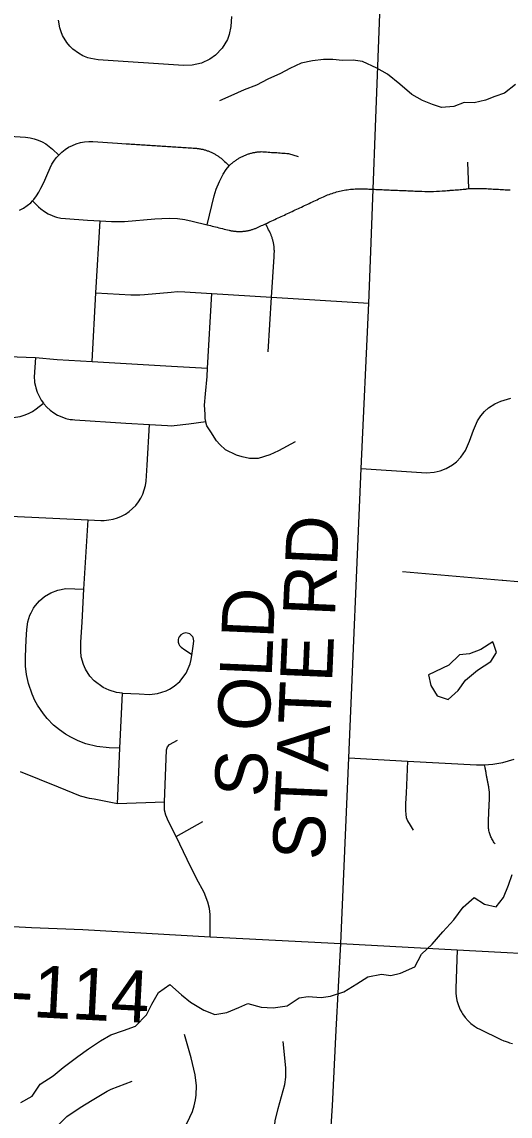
# Model space of a CAD drawing. Extents: x 114843 to 284848, y 317643 to 566895.
# Drawn here: x 206343 to 209155, y 463106 to 469407 of the extents above; entities that cross this region are included whole.
import ezdxf

# ---------------------------------------------------------------- set-up
doc = ezdxf.new("R2010")
doc.units = 0
for name, color, linetype in [('GM_X_County_Road', 7, 'Continuous'), ('GM_X_County_Road_Text', 7, 'Continuous'), ('GM_X_Minor_Lake', 7, 'Continuous'), ('GM_X_Minor_River', 7, 'Continuous'), ('GM_X_Township_Road', 7, 'Continuous'), ('GM_X_Township_Road_Text', 7, 'Continuous')]:
    doc.layers.add(name, color=color, linetype=linetype)

msp = doc.modelspace()

# ---------------------------------------------------------------- linework, layer by layer
at = {"layer": 'GM_X_County_Road'}
msp.add_line((208179.4, 464100.1), (208226.2, 465169), dxfattribs=at)
for points in [[(208226.2, 465169), (208296.5, 466836.1), (208340.2, 467787.6), (208350.7, 468035.3), (208366.6, 468443.4), (208380.2, 468800.5), (208409.9, 469605.9), (208470.2, 470868.7), (208496.4, 471376.3), (208519.8, 471827.6), (208527.2, 471955.4), (208533.4, 472039.1), (208538.6, 472079.9), (208558.6, 472199.9), (208743.6, 473015.8)], [(207659.4, 458964.6), (207726.2, 459207.2), (207833.7, 459520.8), (207878.8, 459716.5), (207915.8, 459840.2), (207944.6, 459930.7), (207957.5, 459995.7), (207965.9, 460064.2), (207999.1, 460567.2), (208022.7, 461076.6), (208041.3, 461432), (208068.9, 462031.5), (208081.4, 462405.1), (208089.6, 462520.3), (208131.4, 463165.4), (208152.7, 463601.6), (208179.4, 464100.1)]]:
    msp.add_lwpolyline(points, dxfattribs=at)
at = {"layer": 'GM_X_Minor_Lake'}
for points in [[(209062.3, 465816.1), (209055.1, 465838), (208985.6, 465793.3), (208919.8, 465768.7), (208864, 465762.2), (208802.5, 465703.6), (208685.1, 465646.5)], [(208685.1, 465646.5), (208697.6, 465586.6), (208734, 465526.8), (208798.1, 465505.4), (208855.7, 465557.9), (208897.1, 465616.4), (208966.6, 465675), (209044.1, 465723.8), (209075.6, 465776.1), (209062.3, 465816.1)]]:
    msp.add_lwpolyline(points, dxfattribs=at)
at = {"layer": 'GM_X_Minor_River'}
for points in [[(209186.4, 469045.8), (209122.9, 468997.2), (209067.1, 468976.7), (209013.3, 468956.2), (208947.5, 468941.6), (208889.6, 468943.1), (208829.8, 468920.5), (208759.9, 468913.9), (208707.8, 468931.5), (208649.7, 468955), (208589.5, 468988.5), (208519, 469047.9), (208448.6, 469105.3), (208386.4, 469140.8), (208304.2, 469180.1), (208250.2, 469187.6), (208190.2, 469185.1), (208134.2, 469190.6), (208080.3, 469190.1), (208016.4, 469183.6), (207950.6, 469169), (207886.9, 469138.4), (207833.2, 469109.9), (207759.6, 469077.2), (207693.9, 469042.6), (207624.2, 469016), (207546.5, 468981.3), (207480.9, 468952.7)], [(206337.8, 463183.5), (206403.4, 463220.1), (206448.8, 463290.6), (206524.3, 463337.3), (206581.9, 463385.8), (206665.3, 463448.6), (206726.8, 463493.2), (206796.4, 463539.9), (206856.1, 463574.4), (206927.8, 463599.1), (206997.5, 463623.7), (207060.9, 463688.4), (207092.4, 463750.7), (207129.8, 463817.1), (207195.3, 463863.7), (207261.8, 463804.2), (207314.1, 463762.7), (207390.4, 463715.3), (207454.5, 463691.8), (207524.3, 463702.5), (207592, 463731.1), (207643.8, 463753.6), (207721.9, 463734.2), (207789.9, 463728.8), (207871.7, 463741.6), (207939.2, 463786.2), (207991.1, 463794.7), (208067.1, 463789.3), (208121, 463795.8), (208196.7, 463822.5), (208272.3, 463867.2), (208335.9, 463907.8), (208413.7, 463922.5), (208467.7, 463915), (208523.5, 463929.5), (208605.1, 463966.3), (208644.5, 464038.7), (208705.9, 464095.3), (208767.3, 464167.9), (208830.6, 464236.5), (208884, 464309.1), (208947.5, 464365.7), (209007.7, 464326.2), (209073.8, 464310.7), (209117.3, 464365.2), (209144.7, 464435.5), (209166.2, 464497.7)]]:
    msp.add_lwpolyline(points, dxfattribs=at)
at = {"layer": 'GM_X_Township_Road'}
for p, q in [((208917.3, 468447.6), (208910.4, 468600)), ((207411.3, 467413.4), (207436.6, 467843.3)), ((207762.3, 467507), (207781, 467822.1)), ((208296.5, 466836.1), (208615.3, 466814.6)), ((209107.9, 466190.1), (208535.3, 466239.8)), ((207231.5, 464715.8), (207385.9, 464802.9))]:
    msp.add_line(p, q, dxfattribs=at)
for points in [[(207549.7, 469439.1), (207547.2, 469381.2), (207537.3, 469333.9), (207526.4, 469305.1), (207497.3, 469256), (207458, 469214.8), (207426, 469191.9), (207378.5, 469169.8), (207323.2, 469157.7), (207274.7, 469156.9), (206782.5, 469189.7), (206761, 469192.1), (206739.9, 469196.3), (206723.3, 469201.1), (206695.2, 469212.2), (206668.7, 469226.7), (206637.5, 469250), (206619, 469268.2), (206602.4, 469288.2), (206577.8, 469329.1), (206569.3, 469349.1), (206561.4, 469374), (206554.2, 469417)], [(205938.8, 468770.6), (206363.7, 468742.9), (206377.1, 468741.7), (206390.5, 468739.7), (206414.4, 468734.3), (206437.6, 468726.6), (206460, 468716.7), (206481.3, 468704.6), (206501.3, 468690.5), (206519.9, 468674.5), (206555.4, 468640.6)], [(206330.6, 468322.7), (206353.2, 468335), (206374.5, 468349.5), (206394.1, 468366.1), (206403.9, 468375.9), (206411.9, 468384.7), (206427.8, 468405), (206441.4, 468426.8), (206452.5, 468449.2), (206470.6, 468483.1), (206488, 468523.4), (206506.9, 468567.3), (206516.6, 468587.2), (206527.9, 468606.1), (206540.9, 468624), (206555.4, 468640.6), (206573, 468657.4), (206592.1, 468672.3), (206612.6, 468685.4), (206634.3, 468696.3), (206656.9, 468705.2), (206680.3, 468711.8), (206704.2, 468716.1), (206728.4, 468718), (206752.7, 468717.6), (206893.8, 468709.8), (206893.8, 468709.8), (206943.4, 468705.9), (206953.3, 468705.2), (206963.3, 468704.6), (206973.2, 468703.9), (206983, 468703.3), (206993, 468702.6), (207002.9, 468702), (207012.8, 468701.3), (207022.7, 468700.7), (207032.6, 468700), (207042.5, 468699.4), (207052.4, 468698.8), (207062.3, 468698.1), (207072.2, 468697.5), (207082.1, 468696.8), (207092, 468696.2), (207101.9, 468695.5), (207111.9, 468694.9), (207121.7, 468694.2), (207131.6, 468693.5), (207141.6, 468692.9), (207151.5, 468692.2), (207161.4, 468691.6), (207171.3, 468690.9), (207181.2, 468690.3), (207191.1, 468689.6), (207201, 468689), (207210.9, 468688.3), (207220.8, 468687.7), (207230.7, 468687.1), (207240.6, 468686.4), (207250.5, 468685.8), (207260.4, 468685.1), (207270.3, 468684.5), (207280.2, 468683.8), (207290.2, 468683.2), (207300.1, 468682.5), (207310, 468681.9), (207319.9, 468681.2), (207329.8, 468680.6), (207339.7, 468679.9), (207344.3, 468679.6), (207348.8, 468679.2), (207353.3, 468678.8), (207357.9, 468678.3), (207362.4, 468677.6), (207366.9, 468676.9), (207371.4, 468676.2), (207375.9, 468675.3), (207380.4, 468674.4), (207384.8, 468673.4), (207389.3, 468672.3), (207393.7, 468671.1), (207398.1, 468669.9), (207402.4, 468668.6), (207406.8, 468667.2), (207411.1, 468665.7), (207415.4, 468664.2), (207419.7, 468662.6), (207424, 468660.9), (207428.2, 468659.2), (207432.3, 468657.3), (207436.5, 468655.5), (207440.6, 468653.5), (207444.7, 468651.5), (207448.7, 468649.4), (207452.8, 468647.1), (207456.7, 468644.9), (207460.7, 468642.6), (207464.6, 468640.2), (207468.4, 468637.7), (207472.2, 468635.2), (207476, 468632.7), (207479.7, 468630), (207483.4, 468627.3), (207487, 468624.5), (207490.6, 468621.7), (207494.1, 468618.8), (207497.6, 468615.8), (207504.1, 468609.6), (207510.7, 468603.4), (207517.2, 468597.2), (207523.7, 468591), (207530.2, 468584.7), (207536.7, 468578.5)], [(207410.6, 468238.8), (207450, 468406.2), (207461.4, 468444.9), (207481.3, 468488.6), (207503.1, 468530.5), (207519.5, 468557.6), (207536.7, 468578.5), (207540, 468581.8), (207543.4, 468585.1), (207546.9, 468588.3), (207550.4, 468591.4), (207553.9, 468594.5), (207557.5, 468597.5), (207561.2, 468600.5), (207564.9, 468603.4), (207568.6, 468606.2), (207572.5, 468609), (207576.3, 468611.7), (207580.2, 468614.3), (207584.2, 468616.9), (207588.1, 468619.4), (207592.2, 468621.8), (207596.2, 468624.2), (207600.3, 468626.5), (207604.5, 468628.7), (207608.7, 468630.9), (207612.9, 468633), (207617.1, 468634.9), (207621.4, 468636.9), (207625.8, 468638.8), (207630.1, 468640.5), (207634.5, 468642.2), (207638.9, 468643.9), (207643.3, 468645.4), (207647.8, 468646.9), (207652.3, 468648.3), (207656.8, 468649.7), (207661.3, 468650.9), (207665.9, 468652.1), (207670.5, 468653.2), (207675.1, 468654.2), (207679.7, 468655.2), (207684.3, 468656), (207688.9, 468656.8), (207693.6, 468657.5), (207698.3, 468658.1), (207702.9, 468658.7), (207707.6, 468659.1), (207712.3, 468659.5), (207717, 468659.8), (207721.7, 468660), (207731.6, 468659.4), (207741.4, 468658.7), (207751.2, 468658.1), (207761.1, 468657.4), (207771, 468656.8), (207780.8, 468656.1), (207790.7, 468655.5), (207800.6, 468654.8), (207810.4, 468654.2), (207820.3, 468653.5), (207830.1, 468652.9), (207840, 468652.2), (207849.9, 468651.6), (207859.7, 468650.9), (207869.6, 468650.3), (207879.4, 468649.6), (207933.8, 468631.4)], [(207410.6, 468238.8), (207420.2, 468236.3), (207429.9, 468233.9), (207439.6, 468231.5), (207449.3, 468229.1), (207458.9, 468226.7), (207468.6, 468224.3), (207478.3, 468221.9), (207487.9, 468219.5), (207497.6, 468217), (207507.3, 468214.6), (207517, 468212.2), (207526.6, 468209.8), (207536.3, 468207.4), (207540.5, 468206.4), (207544.7, 468205.5), (207548.9, 468204.7), (207553.1, 468203.9), (207557.4, 468203.2), (207561.6, 468202.6), (207565.9, 468202.1), (207570.1, 468201.6), (207574.4, 468201.2), (207578.7, 468200.9), (207583, 468200.6), (207587.2, 468200.5), (207591.5, 468200.4), (207595.8, 468200.3), (207600.1, 468200.4), (207604.4, 468200.5), (207608.7, 468200.7), (207613, 468200.9), (207617.3, 468201.3), (207621.5, 468201.7), (207625.8, 468202.2), (207630.1, 468202.7), (207634.3, 468203.4), (207638.5, 468204.1), (207642.7, 468204.9), (207647, 468205.7), (207651.2, 468206.6), (207655.3, 468207.6), (207659.5, 468208.7), (207663.6, 468209.8), (207667.8, 468211), (207671.9, 468212.3), (207675.9, 468213.7), (207680, 468215.1), (207684, 468216.6), (207688, 468218.1), (207692, 468219.7), (207695.9, 468221.4), (207699.9, 468223.2), (207707.7, 468226.8), (207715.5, 468230.4), (207723.3, 468234), (207731.2, 468237.6), (207739, 468241.2), (207746.8, 468244.8), (207755.8, 468249), (207764.8, 468253.2), (207773.8, 468257.4), (207782.7, 468261.6), (207791.7, 468265.8), (207800.7, 468270), (207809.7, 468274.2), (207818.7, 468278.4), (207827.7, 468282.6), (207836.6, 468286.8), (207845.6, 468291), (207854.6, 468295.1), (207863.6, 468299.3), (207872.5, 468303.5), (207881.5, 468307.7), (207890.5, 468311.9), (207899.5, 468316.1), (207908.5, 468320.3), (207917.4, 468324.5), (207926.4, 468328.7), (207935.4, 468332.9), (207944.4, 468337.1), (207953.3, 468341.3), (207962.3, 468345.5), (207971.3, 468349.7), (207980.3, 468353.9), (207989.3, 468358.1), (207998.2, 468362.3), (208007.2, 468366.5), (208016.2, 468370.7), (208025.2, 468374.9), (208034.2, 468379.1), (208043.1, 468383.3), (208052.1, 468387.5), (208061.1, 468391.7), (208070.1, 468395.9), (208079.1, 468400.1), (208087.3, 468403.7), (208095.6, 468407.2), (208103.9, 468410.6), (208112.3, 468413.8), (208120.8, 468416.9), (208129.3, 468419.8), (208137.9, 468422.6), (208146.5, 468425.2), (208155.2, 468427.7), (208163.9, 468430), (208172.6, 468432.2), (208181.4, 468434.2), (208190.2, 468436.1), (208199, 468437.8), (208207.9, 468439.4), (208216.8, 468440.8), (208225.7, 468442), (208234.6, 468443.1), (208243.6, 468444.1), (208252.6, 468444.9), (208261.5, 468445.5), (208270.5, 468446), (208279.5, 468446.3), (208288.5, 468446.5), (208297.5, 468446.5), (208306.5, 468446.3), (208315.6, 468446), (208324.1, 468445.6), (208332.6, 468445.1), (208341.1, 468444.7), (208349.6, 468444.3), (208358.1, 468443.8), (208366.6, 468443.4), (208374.3, 468443.1), (208382.1, 468442.7), (208389.9, 468442.4), (208397.6, 468442.1), (208407.6, 468441.7), (208417.5, 468441.3), (208427.4, 468440.9), (208437.4, 468440.4), (208447.3, 468440), (208457.2, 468439.6), (208467.2, 468439.2), (208477.1, 468438.8), (208487, 468438.4), (208497, 468438), (208506.9, 468437.6), (208516.8, 468437.1), (208526.8, 468436.7), (208536.7, 468436.3), (208546.6, 468435.9), (208556.6, 468435.5), (208566.5, 468435.1), (208576.4, 468434.7), (208586.4, 468434.3), (208596.3, 468433.9), (208606.2, 468433.4), (208616.2, 468433), (208626.1, 468432.6), (208636, 468432.2), (208646, 468431.8), (208662.8, 468431.2), (208679.7, 468430.9), (208696.6, 468431), (208713.4, 468431.3), (208730.2, 468431.8), (208747.1, 468432.7), (208763.9, 468433.8), (208773.2, 468434.6), (208782.5, 468435.3), (208791.8, 468436), (208801, 468436.7), (208805.7, 468437.1)], [(208805.7, 468437.1), (208810.3, 468437.4), (208819.6, 468438.1), (208828.9, 468438.8), (208838.2, 468439.6), (208847.5, 468440.3), (208856.8, 468441), (208866, 468441.7), (208875.3, 468442.4), (208884.6, 468443.1), (208889.3, 468443.5), (208894, 468444), (208898.7, 468444.6), (208903.4, 468445.2), (208908, 468445.9), (208917.3, 468447.6), (208934.2, 468448.2), (208951.1, 468448.6), (208968, 468448.6), (208984.9, 468448.4), (209001.8, 468447.8), (209018.6, 468447), (209028.4, 468446.5), (209038.2, 468445.9), (209047.9, 468445.4), (209057.7, 468444.8), (209067.5, 468444.3), (209077.3, 468443.7), (209087.1, 468443.2), (209096.8, 468442.6), (209106.6, 468442.1), (209116.4, 468441.5), (209126.2, 468441), (209135.9, 468440.4), (209145.7, 468439.9), (209155.5, 468439.3)], [(206403.9, 468375.9), (206438.6, 468342.9), (206452.3, 468330.8), (206473, 468315.5), (206495.1, 468302.4), (206518.5, 468291.6), (206530.7, 468287.5), (206542.9, 468283.4), (206568, 468277.6), (206593.6, 468274.5), (206721.1, 468266.4), (206793.9, 468261.7)], [(206747.3, 467452), (206770, 467847), (206793.9, 468261.7)], [(206793.9, 468261.7), (206859.9, 468258.3), (206890.7, 468257.4), (206933.3, 468258.6), (207108.5, 468273.2), (207148.8, 468275.9), (207190.5, 468276.8), (207238.5, 468275.2), (207281.9, 468269.2), (207324.6, 468260.2), (207410.6, 468238.8)], [(207781, 467822.1), (207795.4, 468054.7), (207796.1, 468063.7), (207796.7, 468072.7), (207796.9, 468077), (207797, 468081.2), (207797, 468085.5), (207797, 468089.7), (207796.9, 468094), (207796.7, 468098.2), (207796.4, 468102.5), (207796.1, 468106.7), (207795.7, 468111), (207795.2, 468115.2), (207794.6, 468119.4), (207794, 468123.6), (207793.3, 468127.8), (207792.6, 468132), (207791.7, 468136.2), (207790.8, 468140.3), (207789.8, 468144.4), (207788.8, 468148.6), (207787.7, 468152.7), (207786.5, 468156.8), (207785.2, 468160.8), (207783.9, 468164.8), (207782.5, 468168.9), (207781, 468172.9), (207779.5, 468176.8), (207777.9, 468180.8), (207776.3, 468184.7), (207774.6, 468188.6), (207772.8, 468192.4), (207768.4, 468201.2), (207764.1, 468209.9), (207759.8, 468218.6), (207755.5, 468227.3), (207751.1, 468236), (207746.8, 468244.8)], [(206770, 467847), (206970.3, 467835.1), (207022.7, 467834.7), (207048.8, 467836.6), (207203.8, 467851.8), (207238.5, 467854), (207281.9, 467852.8), (207436.6, 467843.3)], [(207436.6, 467843.3), (207781, 467822.1), (208340.2, 467787.6)], [(206261.9, 467480.5), (206421, 467474.3), (206546.2, 467463.8), (206747.3, 467452), (207205.8, 467425.3), (207411.3, 467413.4)], [(206421, 467474.3), (206414.9, 467360.8), (206415.7, 467338.9), (206416.1, 467334.5), (206416.6, 467330.2), (206421.2, 467310), (206423.9, 467299.2), (206431.9, 467274.8), (206442.4, 467251.3), (206448.8, 467240.1), (206455.2, 467229), (206467.3, 467211.9)], [(207917, 466989.7), (207821.7, 466937.3), (207770.2, 466913.7), (207703.1, 466892.5), (207654, 466892.2), (207612.6, 466902.2), (207579, 466912.3), (207516.7, 466942.9), (207482.8, 466973.7), (207464.6, 466994.2), (207430.6, 467045.7), (207408.4, 467081.7), (207403.1, 467101.7), (207402.4, 467106.6), (207399, 467124.3), (207398.2, 467147.5), (207395.3, 467200.5), (207400.6, 467265.2), (207410.2, 467366), (207411.3, 467413.4)], [(204786.7, 467248.6), (204993.4, 467237.2), (205012.4, 467235.4), (205031.3, 467232.1), (205049.9, 467227.3), (205101, 467212.1), (205139.1, 467204), (205150.7, 467203.5), (205163, 467203.2), (205224, 467190), (206258.5, 467128.4), (206281.9, 467128.1), (206307.6, 467130.3), (206332.8, 467135.1), (206357.5, 467142.5), (206381.3, 467152.3), (206403.9, 467164.6), (206425.1, 467179.1), (206467.3, 467211.9)], [(206467.3, 467211.9), (206470.3, 467208.1), (206487.4, 467188.9), (206506.5, 467171.5), (206527.2, 467156.2), (206549.3, 467143.2), (206572.7, 467132.4), (206597.1, 467124.1), (206622.2, 467118.4), (206635, 467116.9), (206647.7, 467115.3), (206942, 467097.4), (207078.5, 467089.1)], [(208615.3, 466814.6), (208673.8, 466810.6), (208717.9, 466813.9), (208752.3, 466822), (208787.1, 466835.7), (208823.1, 466856.9), (208845.4, 466874.6), (208871.4, 466901.5), (208897.3, 466939.5), (208920, 466992), (208944.3, 467056.6), (208967.1, 467109.8), (208986.2, 467139.2), (209007.6, 467164), (209030.4, 467184.5), (209067, 467208.5), (209100.9, 467223.5), (209158.3, 467239.8)], [(206032.1, 466572.2), (206724.9, 466540.2), (206798.2, 466536.8), (206818, 466536.7), (206843.6, 466538.9), (206868.9, 466543.7), (206893.6, 466551.1), (206917.4, 466560.9), (206940, 466573.2), (206961.2, 466587.7), (206980.9, 466604.4), (206998.7, 466622.9), (207014.5, 466643.2), (207028.2, 466665), (207039.5, 466688.1), (207048.4, 466712.3), (207054.8, 466737.2), (207058.6, 466762.7), (207064.3, 466854.5), (207078.5, 467089.1)], [(207078.5, 467089.1), (207181.6, 467082.9), (207204.9, 467082), (207220, 467082.3), (207304.3, 467092.6), (207402.4, 467106.6)], [(206894.7, 464904.3), (206906.7, 465224.1), (206922.3, 465541.8), (206888.4, 465546.4), (206845.7, 465559), (206811.1, 465574.9), (206758.9, 465613.4), (206735.6, 465639.2), (206709.8, 465679.6), (206697.5, 465707.6), (206685.6, 465751.8), (206682, 465784.4), (206683.5, 465835), (206689.9, 465950.1), (206700.5, 466140), (206724.9, 466540.2)], [(209792.2, 465750.4), (209726.1, 465976.4), (209719.1, 465997.1), (209710.3, 466017), (209697.5, 466039.9), (209680.1, 466065.2), (209645.8, 466098.6), (209610, 466123.4), (209566.3, 466143.1), (209515.3, 466154.6), (209371.9, 466167.1), (209113.1, 466189.6), (209107.9, 466190.1)], [(206906.7, 465224.1), (206845.4, 465227.3), (206775.4, 465235.2), (206712.5, 465250.4), (206667.9, 465266.8), (206625, 465287.4), (206595.1, 465305.1), (206559.6, 465330), (206526.3, 465358), (206489.8, 465395.3), (206467.6, 465422.3), (206449.8, 465447.1), (206433.5, 465473), (206418.8, 465499.8), (206402.3, 465535.5), (206381.1, 465597.6), (206369.9, 465649), (206364.4, 465696.8), (206363.5, 465749.3), (206366.2, 465800.5), (206368.7, 465849.2), (206371.4, 465908.2), (206377.8, 465953.3), (206389.8, 465990.6), (206395.9, 466004.5), (206410.7, 466031), (206414.3, 466036.4), (206421.8, 466047), (206444.5, 466073.1), (206474.1, 466098.2), (206511, 466120.3), (206551, 466135.5), (206597.4, 466143.7), (206700.5, 466140)], [(206922.3, 465541.8), (207019.5, 465536.9), (207077.7, 465534.4), (207125.1, 465539.5), (207174.7, 465555.4), (207194.2, 465565), (207219.9, 465581.2), (207252.8, 465609.6), (207289, 465657.3), (207312.2, 465710), (207318.6, 465735.4), (207324, 465772.7), (207331.6, 465825.4), (207333.5, 465843.4), (207328.9, 465862.6), (207327.2, 465866.2), (207322.6, 465872.6), (207310.4, 465882.7), (207295.5, 465888), (207287.6, 465888.7), (207272, 465885.8), (207258.4, 465877.8), (207248.3, 465865.6), (207245, 465858.4), (207243, 465850.7), (207243.1, 465834.8), (207246.9, 465823.6), (207250.9, 465816.8), (207260.9, 465806.4), (207280.8, 465791.4), (207320.1, 465766.8)], [(207231.5, 464715.8), (207187.2, 464802.9), (207172.5, 464838.7), (207164.6, 464868.1), (207164.2, 464914.7), (207175.8, 465214.7), (207181.7, 465232.8), (207193.5, 465246), (207240.1, 465270.3)], [(208226.2, 465169), (208563.3, 465149.3), (208960.1, 465129.5), (208988.9, 465128.7), (209007.6, 465129), (209030, 465130.8), (209055.9, 465132.8), (209112.7, 465142.7), (209177.1, 465161.7)], [(208563.3, 465149.3), (208555.1, 464966.3), (208551.5, 464906.8), (208551.8, 464866.7), (208553.3, 464843.3), (208556.7, 464826), (208564.2, 464806.7), (208578.4, 464780.7), (208596, 464752.1)], [(209068.9, 464672.6), (209066.8, 464675.4), (209063, 464680.5), (209059.4, 464685.8), (209056, 464691.2), (209052.7, 464696.7), (209049.7, 464702.3), (209046.9, 464708), (209044.2, 464713.8), (209041.8, 464719.7), (209039.6, 464725.6), (209037.6, 464731.7), (209035.8, 464737.8), (209034.2, 464743.9), (209032.8, 464750.2), (209031.7, 464756.5), (209030.7, 464762.7), (209030, 464769.1), (209029.5, 464775.4), (209029.2, 464781.8), (209029.2, 464788.2), (209029.4, 464794.5), (209029.6, 464799.5), (209029.8, 464804.4), (209030, 464809.4), (209030.3, 464814.4), (209030.5, 464819.3), (209030.7, 464824.3), (209030.9, 464829.3), (209031.2, 464834.2), (209031.4, 464839.2), (209031.6, 464844.2), (209031.8, 464849.1), (209032.1, 464854.1), (209032.3, 464859), (209032.5, 464864), (209032.7, 464869), (209032.9, 464873.9), (209033.2, 464878.9), (209033.4, 464883.8), (209033.6, 464888.8), (209033.8, 464893.8), (209034.1, 464898.7), (209034.3, 464903.7), (209034.5, 464908.6), (209034.7, 464913.6), (209034.9, 464918.6), (209035.2, 464923.5), (209035.4, 464928.5), (209035.6, 464933.5), (209035.9, 464938.4), (209036.1, 464945.3), (209036.2, 464949.6), (209036.2, 464954), (209036.1, 464958.4), (209036, 464962.7), (209035.8, 464967.1), (209035.5, 464971.4), (209035.1, 464975.8), (209034.6, 464980.1), (209034.1, 464984.4), (209033.5, 464988.8), (209032.8, 464993.1), (209032.1, 464997.3), (209031.2, 465002.2), (209030.3, 465007.1), (209029.4, 465012), (209028.5, 465016.8), (209027.6, 465021.7), (209026.7, 465026.6), (209025.8, 465031.5), (209024.8, 465036.3), (209024, 465041.2), (209023, 465046.1), (209022.1, 465051), (209021.2, 465055.9), (209020.3, 465060.7), (209019.4, 465065.6), (209018.5, 465070.5), (209017.6, 465075.4), (209016.7, 465080.2), (209015.8, 465085.1), (209014.9, 465090), (209014, 465094.9), (209013.1, 465099.8), (209012.2, 465104.7), (209011.3, 465109.5), (209010.4, 465114.4), (209007.6, 465129)], [(207164.2, 464914.7), (206894.7, 464904.3), (206759.3, 464930.5), (206733.2, 464934.7), (206681.2, 464948.6), (206553.5, 465000.9), (206336, 465089)], [(207427.9, 464138.3), (207426.7, 464267), (207424.5, 464302.2), (207414.4, 464338.4), (207392.5, 464393.1), (207347.9, 464473.9), (207295.2, 464583.2), (207231.5, 464715.8)], [(203528.1, 464341.4), (203628.2, 464335.3), (203915.8, 464321.5), (204129.9, 464309.1), (204241.1, 464304.1), (204384.6, 464297.4), (204525.4, 464287.8), (204563.9, 464287.5), (204750.1, 464276.4), (204860.3, 464271.4), (204984.7, 464264.2), (205126.8, 464256.9), (205767.3, 464228), (206114.6, 464208.3), (206399.3, 464191.7), (206694.9, 464180.4), (207427.9, 464138.3), (208179.4, 464100.1)], [(208179.4, 464100.1), (208849.3, 464064.2), (210790.5, 463959.8), (212360.4, 463875.1), (213435.3, 463806.9), (214509.8, 463753.5), (216159.6, 463666.9), (216451.4, 463662.4)], [(208849.3, 464064.2), (208841.6, 463840.4), (208841.8, 463814.2), (208843.4, 463796.9), (208848.1, 463771.2), (208857, 463742.1), (208867.3, 463718.2), (208875.6, 463703), (208880.1, 463695.5), (208895.2, 463674.4), (208912.4, 463654.9), (208928.3, 463640.1), (208948.9, 463624.3), (208967.3, 463612.9), (208980.8, 463605.9), (209101.2, 463547.7), (209117.6, 463540.4), (209126, 463537.1), (209142.9, 463531.3), (209151.5, 463528.7), (209167.5, 463524.7)], [(207099.4, 462625.6), (207179.8, 462852.9), (207201.1, 462902.3), (207294.6, 463066.9), (207325.1, 463132.4), (207335.3, 463164.8), (207342.8, 463199), (207346.6, 463226.5), (207348.3, 463282.3), (207345.9, 463311.9), (207340.6, 463344.4), (207317.2, 463441.4), (207279.9, 463576.7)], [(207817.4, 462416.1), (207827.8, 462646.4), (207828.1, 462671.9), (207826.4, 462719.8), (207821.5, 462769.4), (207816.2, 462804.5), (207800.5, 462891.4), (207794.6, 462953.7), (207795.2, 463016.5), (207802.3, 463078.7), (207818.8, 463149.7), (207857.5, 463287.8), (207863.1, 463330.8), (207863.4, 463384.5), (207848.7, 463535)], [(206742.2, 461873.2), (206659.4, 462009.1), (206528, 462239.9), (206495.2, 462315.1), (206484, 462348.5), (206471.8, 462393.6), (206464.2, 462431), (206459.2, 462465.7), (206455.9, 462500.5), (206454.3, 462553.1), (206458, 462677.3), (206462.9, 462735.1), (206469.6, 462858.3), (206474.7, 462890.8), (206485.2, 462931.1), (206495.6, 462959.3), (206511, 462991.9), (206548.9, 463049.3), (206603, 463103.3), (206679.7, 463156.2), (206747.9, 463197.8), (206834, 463250), (206858.2, 463261.5), (206979, 463306.6)]]:
    msp.add_lwpolyline(points, dxfattribs=at)

# ---------------------------------------------------------------- texts
at = {"layer": 'GM_X_County_Road_Text'}
for s, rotation, p in [('STATE RD', 87.52277, (208084.9, 464576.7)), ('S OLD', 87.52833, (207751.5, 464939.5))]:
    msp.add_text(s, height=300, rotation=rotation, dxfattribs=at).set_placement(p)
at = {"layer": 'GM_X_Township_Road_Text'}
msp.add_text('T-114', height=300, rotation=357.04757, dxfattribs=at).set_placement((206025.1, 463695.9))

doc.saveas('drawing.dxf')
